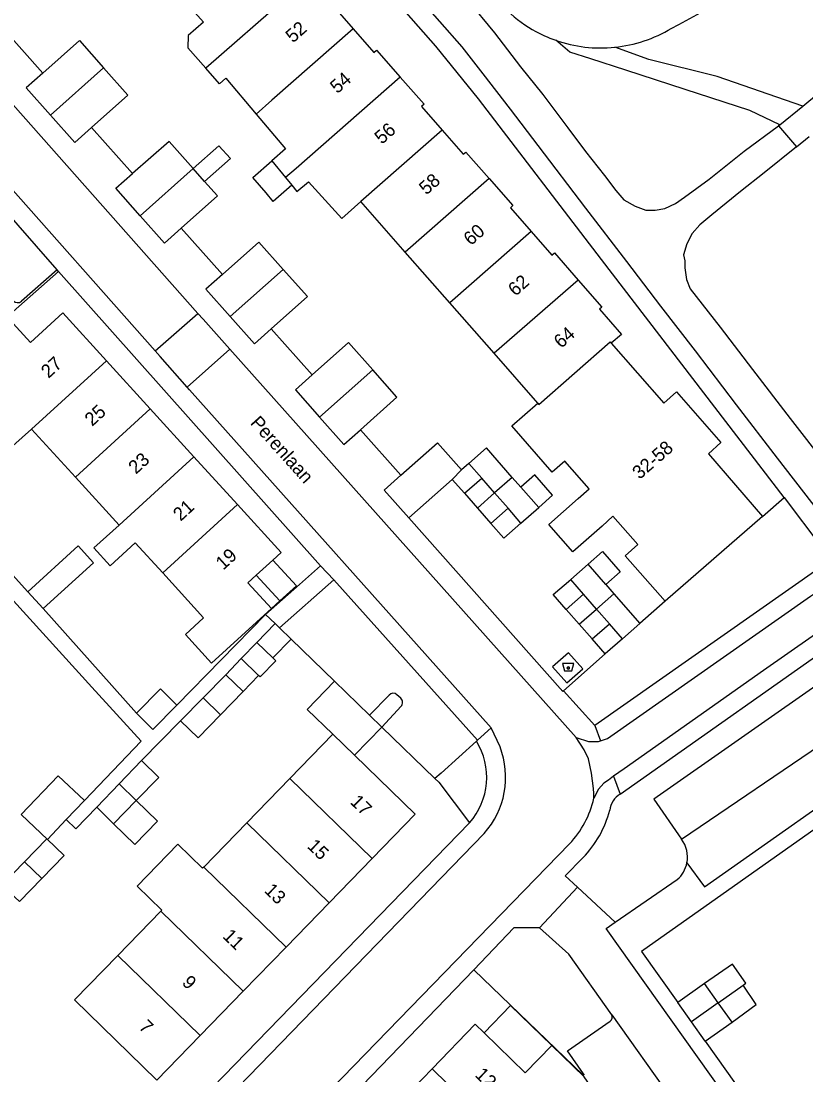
# Model space of a CAD drawing. Extents: x 194485 to 197793, y 468269 to 470822.
# Drawn here: x 195677.5 to 195747.3, y 470040.8 to 470134.5 of the extents above; entities that cross this region are included whole.
import ezdxf

# ---------------------------------------------------------------- set-up
doc = ezdxf.new("R2010")
doc.units = 0
for name, color, linetype in [('BGT begrenzing pand op maaiveld onder overbouw', 7, 'Continuous'), ('BGT grensvlak gebouwinstallatie plus 1', 7, 'Continuous'), ('BGT grensvlak onbegroeid terreindeel', 7, 'Continuous'), ('BGT grensvlak overig bouwwerk uitbreiding populatie', 7, 'Continuous'), ('BGT grensvlak pand deel overbouw', 7, 'Continuous'), ('BGT grensvlak pand op maaiveld', 7, 'Continuous'), ('BGT grensvlak pand op maaiveld LR', 7, 'Continuous'), ('BGT grensvlak wegdeel', 7, 'Continuous'), ('BGT puntobject bak afval apart plaats', 7, 'Continuous'), ('BGT tekst huisnummerreeks', 7, 'Continuous'), ('BGT tekst openbare ruimte label weg', 7, 'Continuous')]:
    doc.layers.add(name, color=color, linetype=linetype)

msp = doc.modelspace()

# ---------------------------------------------------------------- linework, layer by layer
at = {"layer": 'BGT begrenzing pand op maaiveld onder overbouw'}
for p in [(195698.441, 470085.245), (195699.793, 470082.282)]:
    msp.add_line(p, (195697.703, 470084.571), dxfattribs=at)
at = {"layer": 'BGT grensvlak gebouwinstallatie plus 1'}
for p, q in [((195698.132, 470120.63), (195699.819, 470122.111)), ((195699.309, 470119.25), (195698.132, 470120.63)), ((195701.603, 470119.938), (195699.948, 470118.5)), ((195699.948, 470118.5), (195699.309, 470119.25)), ((195698.504, 470079.272), (195700.117, 470080.937)), ((195700.117, 470080.937), (195700.508, 470080.558)), ((195700.508, 470080.558), (195701.545, 470079.555)), ((195699.929, 470077.891), (195701.545, 470079.555)), ((195695.721, 470076.399), (195697.107, 470077.83)), ((195697.268, 470074.896), (195698.652, 470076.324)), ((195705.413, 470075.81), (195708.523, 470072.799)), ((195708.523, 470072.799), (195709.613, 470071.744)), ((195709.613, 470071.744), (195707.168, 470069.23)), ((195681.53, 470063.517), (195683.16, 470065.22)), ((195679.865, 470061.745), (195677.538, 470063.964)), ((195681.53, 470063.517), (195679.865, 470061.745)), ((195740.818, 470050.639), (195738.32, 470048.935)), ((195742.002, 470048.959), (195740.818, 470050.639)), ((195739.542, 470047.215), (195741.744, 470048.776)), ((195741.744, 470048.776), (195742.002, 470048.959)), ((195742.912, 470047.044), (195741.744, 470048.776)), ((195740.764, 470045.494), (195742.912, 470047.044))]:
    msp.add_line(p, q, dxfattribs=at)
for points in [[(195693.846, 470120.283), (195696.136, 470122.315), (195695.124, 470123.454), (195692.835, 470121.422)], [(195700.532, 470082.956), (195702.009, 470084.304), (195699.918, 470086.594)], [(195705.249, 470071.094), (195702.975, 470073.303), (195705.413, 470075.81)], [(195677.538, 470063.964), (195680.806, 470067.391), (195683.16, 470065.22)], [(195687.764, 470065.202), (195689.659, 470063.353), (195687.648, 470061.292), (195685.753, 470063.141)], [(195724.729, 470043.42), (195721.071, 470046.961), (195718.714, 470044.526)]]:
    msp.add_lwpolyline(points, dxfattribs=at)
at = {"layer": 'BGT grensvlak onbegroeid terreindeel'}
for p, q in [((195743.472, 470090.483), (195745.401, 470092.148)), ((195734.828, 470082.933), (195732.569, 470080.956)), ((195729.489, 470078.258), (195725.774, 470074.975))]:
    msp.add_line(p, q, dxfattribs=at)
for points in [[(195724.797, 470077.087), (195726.058, 470075.665), (195727.48, 470076.925), (195726.219, 470078.347), (195724.797, 470077.087)], [(195714.34, 470067.168), (195714.689, 470066.83), (195717.405, 470063.226)], [(195717.805, 470050.151), (195727.481, 470040.801), (195727.564, 470040.892)]]:
    msp.add_lwpolyline(points, dxfattribs=at)
at = {"layer": 'BGT grensvlak overig bouwwerk uitbreiding populatie'}
for p, q in [((195697.107, 470077.83), (195698.504, 470079.272)), ((195698.504, 470079.272), (195699.929, 470077.891)), ((195698.652, 470076.324), (195697.107, 470077.83)), ((195700.186, 470077.643), (195698.782, 470076.198)), ((195699.929, 470077.891), (195700.186, 470077.643)), ((195698.782, 470076.198), (195698.652, 470076.324))]:
    msp.add_line(p, q, dxfattribs=at)
at = {"layer": 'BGT grensvlak pand deel overbouw'}
for p, q in [((195700.532, 470082.956), (195698.441, 470085.245)), ((195699.793, 470082.282), (195700.532, 470082.956))]:
    msp.add_line(p, q, dxfattribs=at)
at = {"layer": 'BGT grensvlak pand op maaiveld'}
for p, q in [((195693.735, 470134.449), (195691.919, 470136.518)), ((195695.725, 470129.47), (195698.422, 470126.272)), ((195693.846, 470120.283), (195692.835, 470121.422)), ((195699.819, 470122.111), (195701.045, 470120.617)), ((195701.045, 470120.617), (195701.603, 470119.938)), ((195711.689, 470113.995), (195707.747, 470118.485)), ((195715.662, 470109.47), (195711.689, 470113.995)), ((195719.591, 470104.994), (195715.662, 470109.47)), ((195723.486, 470100.557), (195719.591, 470104.994)), ((195685.117, 470104.317), (195689.004, 470100.052)), ((195689.004, 470100.052), (195692.891, 470095.788)), ((195682.345, 470093.976), (195678.459, 470098.242)), ((195696.778, 470091.524), (195692.891, 470095.788)), ((195717.344, 470095.2), (195716.697, 470094.634)), ((195686.23, 470089.711), (195682.345, 470093.976)), ((195715.875, 470093.765), (195712.003, 470090.362)), ((195715.875, 470093.765), (195716.955, 470092.535)), ((195721.971, 470093.081), (195721.216, 470093.941)), ((195716.955, 470092.535), (195718.11, 470091.22)), ((195718.11, 470091.22), (195719.31, 470089.853)), ((195721.989, 470089.886), (195723.564, 470091.279)), ((195743.472, 470090.483), (195734.828, 470082.933)), ((195690.115, 470085.445), (195687.677, 470088.122)), ((195699.918, 470086.594), (195698.441, 470085.245)), ((195726.413, 470084.874), (195727.954, 470086.222)), ((195693.752, 470081.451), (195690.115, 470085.445)), ((195729.528, 470084.421), (195730.257, 470083.591)), ((195678.131, 470083.772), (195679.495, 470082.272)), ((195730.257, 470083.591), (195732.569, 470080.956)), ((195727.177, 470080.893), (195726.022, 470082.209)), ((195728.335, 470079.573), (195727.177, 470080.893)), ((195732.569, 470080.956), (195731.023, 470079.602)), ((195729.489, 470078.258), (195728.335, 470079.573)), ((195731.023, 470079.602), (195729.489, 470078.258)), ((195693.718, 470074.339), (195695.721, 470076.399)), ((195695.721, 470076.399), (195697.268, 470074.896)), ((195697.268, 470074.896), (195695.271, 470072.836)), ((195691.714, 470072.278), (195693.718, 470074.339)), ((195705.249, 470071.094), (195701.421, 470067.159)), ((195707.168, 470069.23), (195705.249, 470071.094)), ((195686.236, 470066.698), (195688.227, 470068.778)), ((195701.421, 470067.159), (195697.593, 470063.223)), ((195684.245, 470064.618), (195686.236, 470066.698)), ((195687.764, 470065.202), (195685.753, 470063.141)), ((195685.753, 470063.141), (195684.245, 470064.618)), ((195697.593, 470063.223), (195693.766, 470059.287)), ((195704.916, 470056.109), (195708.742, 470060.047)), ((195693.766, 470059.287), (195693.666, 470059.185)), ((195701.091, 470052.171), (195704.916, 470056.109)), ((195689.938, 470055.351), (195686.111, 470051.416)), ((195690.046, 470055.462), (195689.938, 470055.351)), ((195697.266, 470048.234), (195701.091, 470052.171)), ((195738.32, 470048.935), (195735.939, 470047.243)), ((195739.542, 470047.215), (195738.32, 470048.935)), ((195693.44, 470044.296), (195697.266, 470048.234)), ((195737.161, 470045.523), (195735.939, 470047.243)), ((195740.764, 470045.494), (195739.542, 470047.215)), ((195738.383, 470043.803), (195737.161, 470045.523)), ((195738.383, 470043.803), (195740.764, 470045.494)), ((195718.714, 470044.526), (195722.364, 470040.977)), ((195724.729, 470043.42), (195722.364, 470040.977)), ((195714.086, 470041.34), (195710.254, 470037.381))]:
    msp.add_line(p, q, dxfattribs=at)
for points in [[(195703.338, 470138.562), (195705.449, 470136.162), (195705.213, 470135.955), (195707.062, 470133.85)], [(195693.735, 470134.449), (195692.368, 470133.249), (195692.355, 470132.155), (195693.943, 470130.346)], [(195707.062, 470133.85), (195708.908, 470131.748), (195709.143, 470131.954), (195711.251, 470129.544)], [(195679.448, 470129.92), (195682.702, 470132.806), (195684.863, 470130.377)], [(195679.448, 470129.92), (195677.974, 470128.613), (195680.139, 470126.184)], [(195684.863, 470130.377), (195687.023, 470127.948), (195683.784, 470125.069)], [(195695.725, 470129.47), (195695.155, 470128.966), (195693.943, 470130.346)], [(195711.251, 470129.544), (195713.364, 470127.144), (195713.131, 470126.939), (195714.979, 470124.835)], [(195680.139, 470126.184), (195682.304, 470123.754), (195683.784, 470125.069)], [(195698.422, 470126.272), (195701.03, 470123.18), (195699.819, 470122.111)], [(195714.979, 470124.835), (195716.86, 470122.694), (195717.092, 470122.897), (195719.164, 470120.527)], [(195692.835, 470121.422), (195690.682, 470123.846), (195687.436, 470120.979)], [(195688.116, 470117.232), (195685.952, 470119.668), (195687.436, 470120.979)], [(195719.164, 470120.527), (195721.28, 470118.125), (195721.05, 470117.923), (195722.896, 470115.821)], [(195691.765, 470116.121), (195694.987, 470118.998), (195693.846, 470120.283)], [(195701.603, 470119.938), (195702.063, 470119.379), (195703.1, 470120.252)], [(195703.1, 470120.252), (195706.041, 470116.988), (195707.747, 470118.485)], [(195691.765, 470116.121), (195690.28, 470114.796), (195688.116, 470117.232)], [(195722.896, 470115.821), (195724.745, 470113.715), (195724.975, 470113.916), (195727.076, 470111.509)], [(195695.429, 470112.01), (195698.664, 470114.882), (195700.825, 470112.457)], [(195700.825, 470112.457), (195702.986, 470110.031), (195699.756, 470107.158)], [(195695.429, 470112.01), (195693.941, 470110.689), (195696.105, 470108.263)], [(195727.076, 470111.509), (195729.196, 470109.106), (195728.969, 470108.906), (195730.929, 470106.675), (195730.027, 470105.886)], [(195678.351, 470105.954), (195681.23, 470108.581), (195685.117, 470104.317)], [(195672.905, 470100.998), (195671.041, 470103.042), (195676.48, 470108.005), (195678.351, 470105.954)], [(195696.105, 470108.263), (195698.269, 470105.836), (195699.756, 470107.158)], [(195708.804, 470103.511), (195706.653, 470105.942), (195703.406, 470103.061)], [(195730.027, 470105.886), (195734.699, 470100.564), (195735.826, 470101.553), (195739.769, 470097.043), (195738.667, 470096.048), (195743.472, 470090.483)], [(195703.406, 470103.061), (195701.917, 470101.74), (195704.079, 470099.303)], [(195707.725, 470098.191), (195710.955, 470101.079), (195708.804, 470103.511)], [(195672.905, 470100.998), (195676.78, 470096.75), (195678.459, 470098.242)], [(195728.052, 470092.931), (195725.9, 470095.399), (195724.77, 470094.413), (195721.175, 470098.536), (195723.486, 470100.557)], [(195704.079, 470099.303), (195706.241, 470096.865), (195707.725, 470098.191)], [(195711.31, 470094.145), (195714.557, 470097.012), (195716.697, 470094.634)], [(195721.216, 470093.941), (195718.909, 470096.568), (195717.344, 470095.2)], [(195712.003, 470090.362), (195709.818, 470092.828), (195711.31, 470094.145)], [(195723.564, 470091.279), (195724.809, 470092.38), (195723.225, 470094.183), (195721.971, 470093.081)], [(195730.175, 470090.497), (195729.213, 470089.625), (195726.592, 470087.335), (195724.471, 470089.754), (195727.087, 470092.058), (195728.052, 470092.931)], [(195696.778, 470091.524), (195700.657, 470087.268), (195699.918, 470086.594)], [(195734.828, 470082.933), (195731.247, 470086.985), (195732.378, 470087.971), (195730.175, 470090.497)], [(195686.23, 470089.711), (195683.99, 470087.671), (195685.437, 470086.082), (195687.677, 470088.122)], [(195719.31, 470089.853), (195720.465, 470088.538), (195721.989, 470089.886)], [(195679.495, 470082.272), (195683.962, 470086.338), (195682.597, 470087.854), (195678.131, 470083.772)], [(195727.954, 470086.222), (195729.245, 470087.35), (195730.808, 470085.54), (195729.528, 470084.421)], [(195726.022, 470082.209), (195724.868, 470083.524), (195726.413, 470084.874)], [(195693.752, 470081.451), (195692.136, 470079.975), (195694.469, 470077.42), (195699.793, 470082.282)], [(195691.37, 470073.692), (195689.921, 470075.142), (195687.793, 470072.971)], [(195687.793, 470072.971), (195689.247, 470071.516), (195691.37, 470073.692)], [(195695.271, 470072.836), (195693.273, 470070.775), (195691.714, 470072.278)], [(195708.742, 470060.047), (195712.567, 470063.985), (195707.168, 470069.23)], [(195688.227, 470068.778), (195689.774, 470067.262), (195687.764, 470065.202)], [(195679.363, 470058.263), (195681.354, 470060.304), (195679.805, 470061.787), (195677.809, 470059.737)], [(195690.046, 470055.462), (195687.85, 470057.598), (195691.47, 470061.321), (195693.666, 470059.185)], [(195677.809, 470059.737), (195675.812, 470057.687), (195677.372, 470056.221), (195679.363, 470058.263)], [(195686.111, 470051.416), (195682.266, 470047.463), (195689.594, 470040.336), (195693.44, 470044.296)], [(195714.086, 470041.34), (195717.919, 470045.299), (195718.714, 470044.526)], [(195723.435, 470036.321), (195726.581, 470034.32), (195729.711, 470037.553), (195727.625, 470040.616), (195724.729, 470043.42)]]:
    msp.add_lwpolyline(points, dxfattribs=at)
at = {"layer": 'BGT grensvlak pand op maaiveld LR'}
for p, q in [((195703.338, 470138.562), (195693.943, 470130.346)), ((195707.062, 470133.85), (195699.829, 470127.506)), ((195684.863, 470130.377), (195680.139, 470126.184)), ((195711.251, 470129.544), (195701.989, 470121.442)), ((195699.829, 470127.506), (195698.422, 470126.272)), ((195714.979, 470124.835), (195707.747, 470118.485)), ((195692.835, 470121.422), (195688.116, 470117.232)), ((195701.989, 470121.442), (195701.045, 470120.617)), ((195719.164, 470120.527), (195711.689, 470113.995)), ((195722.896, 470115.821), (195715.662, 470109.47)), ((195700.825, 470112.457), (195696.105, 470108.263)), ((195727.076, 470111.509), (195719.591, 470104.994)), ((195723.592, 470100.437), (195729.921, 470106.007)), ((195729.921, 470106.007), (195730.027, 470105.886)), ((195685.117, 470104.317), (195678.459, 470098.242)), ((195708.804, 470103.511), (195704.079, 470099.303)), ((195689.004, 470100.052), (195682.345, 470093.976)), ((195723.486, 470100.557), (195723.592, 470100.437)), ((195692.891, 470095.788), (195686.23, 470089.711)), ((195718.496, 470093.882), (195717.344, 470095.2)), ((195715.875, 470093.765), (195716.697, 470094.634)), ((195716.955, 470092.535), (195718.496, 470093.882)), ((195719.648, 470092.565), (195718.496, 470093.882)), ((195721.216, 470093.941), (195719.648, 470092.565)), ((195718.11, 470091.22), (195719.648, 470092.565)), ((195720.837, 470091.204), (195719.648, 470092.565)), ((195721.971, 470093.081), (195723.564, 470091.279)), ((195696.778, 470091.524), (195690.115, 470085.445)), ((195719.31, 470089.853), (195720.837, 470091.204)), ((195721.989, 470089.886), (195720.837, 470091.204)), ((195729.528, 470084.421), (195727.954, 470086.222)), ((195727.565, 470083.557), (195726.413, 470084.874)), ((195726.022, 470082.209), (195727.565, 470083.557)), ((195728.717, 470082.239), (195727.565, 470083.557)), ((195730.257, 470083.591), (195728.717, 470082.239)), ((195727.177, 470080.893), (195728.717, 470082.239)), ((195729.871, 470080.919), (195728.717, 470082.239)), ((195728.335, 470079.573), (195729.871, 470080.919)), ((195731.023, 470079.602), (195729.871, 470080.919)), ((195693.718, 470074.339), (195695.271, 470072.836)), ((195708.742, 470060.047), (195701.421, 470067.159)), ((195686.236, 470066.698), (195687.764, 470065.202)), ((195704.916, 470056.109), (195697.593, 470063.223)), ((195677.809, 470059.737), (195679.363, 470058.263)), ((195701.091, 470052.171), (195693.766, 470059.287)), ((195697.266, 470048.234), (195689.938, 470055.351)), ((195693.44, 470044.296), (195686.111, 470051.416)), ((195739.542, 470047.215), (195737.161, 470045.523)), ((195714.086, 470041.34), (195721.406, 470034.224))]:
    msp.add_line(p, q, dxfattribs=at)
at = {"layer": 'BGT grensvlak wegdeel'}
for p, q in [((195693.253, 470108.535), (195670.634, 470134.041)), ((195679.448, 470129.92), (195675.72, 470134.122)), ((195689.446, 470105.199), (195670.732, 470126.322)), ((195745.009, 470125.313), (195747.052, 470126.961)), ((195680.727, 470112.418), (195669.497, 470125.211)), ((195745.009, 470125.313), (195744.912, 470125.234)), ((195744.912, 470125.234), (195746.507, 470123.37)), ((195687.436, 470120.979), (195683.784, 470125.069)), ((195746.507, 470123.37), (195747.628, 470124.279)), ((195695.429, 470112.01), (195691.765, 470116.121)), ((195676.8, 470108.7), (195680.861, 470112.266)), ((195680.727, 470112.418), (195677.542, 470109.618)), ((195704.154, 470086.08), (195680.861, 470112.266)), ((195689.446, 470105.199), (195693.253, 470108.535)), ((195703.406, 470103.061), (195699.756, 470107.158)), ((195692.299, 470101.979), (195696.079, 470105.348)), ((195696.079, 470105.348), (195726.912, 470070.806)), ((195711.31, 470094.145), (195707.725, 470098.191)), ((195745.401, 470092.148), (195748.767, 470087.698)), ((195671.851, 470090.677), (195678.131, 470083.772)), ((195704.154, 470086.08), (195702.287, 470084.433)), ((195704.154, 470086.08), (195705.329, 470084.843)), ((195702.287, 470084.433), (195699.263, 470081.764)), ((195700.508, 470080.558), (195705.329, 470084.843)), ((195705.329, 470084.843), (195718.108, 470070.558)), ((195679.495, 470082.272), (195687.793, 470072.971)), ((195691.37, 470073.692), (195699.263, 470081.764)), ((195699.263, 470081.764), (195700.117, 470080.937)), ((195701.545, 470079.555), (195705.413, 470075.81)), ((195710.255, 470074.59), (195708.523, 470072.799)), ((195711.294, 470074.298), (195710.952, 470074.611)), ((195728.568, 470071.863), (195725.774, 470074.975)), ((195709.613, 470071.744), (195711.323, 470073.589)), ((195736.271, 470061.756), (195752.348, 470072.682)), ((195688.227, 470068.778), (195691.714, 470072.278)), ((195709.613, 470071.744), (195714.34, 470067.168)), ((195728.568, 470071.863), (195729.065, 470070.519)), ((195718.108, 470070.558), (195719.332, 470071.659)), ((195720.129, 470069.974), (195719.332, 470071.659)), ((195718.026, 470070.485), (195718.108, 470070.558)), ((195730.234, 470067.357), (195730.821, 470065.77)), ((195717.405, 470063.226), (195690.723, 470035.757)), ((195730.381, 470054.38), (195735.889, 470058.17)), ((195723.626, 470053.884), (195727.014, 470057.487)), ((195727.014, 470057.487), (195730.381, 470054.38)), ((195721.353, 470053.869), (195717.805, 470050.151)), ((195723.626, 470053.884), (195721.353, 470053.869)), ((195730.066, 470046.148), (195742.542, 470028.631)), ((195738.383, 470043.803), (195742.191, 470038.443)), ((195727.64, 470040.783), (195727.564, 470040.892))]:
    msp.add_line(p, q, dxfattribs=at)
for points in [[(195747.052, 470126.961), (195754.892, 470133.464), (195783.431, 470158.863)], [(195745.401, 470092.148), (195729.155, 470113.323), (195718.202, 470127.631), (195714.43, 470132.312), (195698.574, 470150.322), (195695.127, 470154.137), (195692.126, 470156.755), (195683.25, 470146.123), (195683.799, 470145.605), (195679.479, 470141.818)], [(195750.415, 470085.525), (195750.467, 470085.584), (195750.77, 470086.278), (195750.853, 470087.087), (195750.732, 470087.802), (195750.349, 470088.534), (195747.871, 470091.711), (195744.816, 470095.655), (195741.154, 470100.416), (195737.504, 470105.194), (195734.443, 470109.168), (195731.401, 470113.161), (195727.767, 470117.912), (195723.505, 470123.486), (195721.068, 470126.699), (195718.627, 470129.849), (195716.746, 470132.24), (195714.763, 470134.513), (195712.799, 470136.779)], [(195717.222, 470136.399), (195719.628, 470133.512), (195721.935, 470130.483), (195723.93, 470128.006), (195726.149, 470125.057), (195727.729, 470122.951), (195729.411, 470120.799), (195730.419, 470119.469), (195731.142, 470118.636), (195732.142, 470118.076), (195733.084, 470117.718), (195733.929, 470117.736), (195734.782, 470117.859), (195735.733, 470118.306), (195736.537, 470118.879), (195738.72, 470120.483), (195741.84, 470122.967), (195744.912, 470125.234)], [(195745.009, 470125.313), (195742.354, 470126.586), (195736.591, 470128.461), (195731.332, 470130.171), (195728.202, 470131.189), (195726.351, 470131.791), (195725.078, 470132.839)], [(195747.052, 470126.961), (195739.445, 470129.608), (195733.374, 470131.118), (195730.337, 470132.214)], [(195746.507, 470123.37), (195743.615, 470121.031), (195741.512, 470119.387), (195738.976, 470117.32), (195737.908, 470116.426), (195737.209, 470115.644), (195736.749, 470114.723), (195736.452, 470113.736), (195736.556, 470113.212), (195736.578, 470112.601), (195736.704, 470111.548), (195737.039, 470110.728), (195739.711, 470107.316), (195742.59, 470103.546), (195745.925, 470099.201), (195749.129, 470095.065), (195753.414, 470089.281), (195753.912, 470088.668), (195754.35, 470088.307), (195754.943, 470088.439), (195755.991, 470088.909), (195757.218, 470089.681), (195758.697, 470090.652), (195758.824, 470090.463)], [(195680.861, 470112.266), (195680.858, 470112.269), (195680.727, 470112.418)], [(195696.079, 470105.348), (195693.704, 470108.026), (195693.253, 470108.535)], [(195692.299, 470101.979), (195689.897, 470104.69), (195689.446, 470105.199)], [(195719.332, 470071.659), (195692.515, 470101.735), (195692.299, 470101.979)], [(195683.81, 470075.3), (195664.325, 470096.723), (195652.41, 470089.391), (195643.562, 470084.738)], [(195712.003, 470090.362), (195725.702, 470074.912), (195725.765, 470074.985), (195725.774, 470074.975)], [(195748.767, 470087.698), (195748.407, 470085.786), (195728.568, 470071.863)], [(195729.065, 470070.519), (195729.679, 470070.727), (195747.761, 470083.369), (195748.623, 470083.989), (195749.42, 470084.543), (195749.958, 470085.008), (195750.415, 470085.525)], [(195752.479, 470082.805), (195752.409, 470082.79), (195751.681, 470082.431), (195750.049, 470081.301), (195743.579, 470076.77), (195731.179, 470068.027), (195730.234, 470067.357)], [(195730.821, 470065.77), (195752.016, 470080.714), (195754.117, 470080.647)], [(195752.348, 470072.682), (195749.708, 470076.432), (195733.795, 470065.336), (195736.271, 470061.756)], [(195683.16, 470065.22), (195688.194, 470070.479), (195683.81, 470075.3)], [(195726.912, 470070.806), (195728.008, 470070.448), (195728.886, 470070.459), (195729.065, 470070.519)], [(195728.482, 470065.411), (195728.464, 470065.827), (195728.441, 470066.286), (195728.276, 470067.628), (195728.001, 470068.916), (195727.625, 470069.72), (195726.912, 470070.806)], [(195718.026, 470070.485), (195714.876, 470067.651), (195714.34, 470067.168)], [(195758.536, 470070.003), (195732.714, 470051.784), (195735.939, 470047.243)], [(195736.757, 470059.663), (195738.319, 470057.512), (195754.835, 470069.15)], [(195730.234, 470067.357), (195729.769, 470067.027), (195729.364, 470066.739), (195728.881, 470066.216), (195728.482, 470065.411)], [(195684.245, 470064.618), (195682.391, 470062.681), (195681.53, 470063.517)], [(195689.562, 470031.974), (195692.072, 470034.807), (195718.721, 470062.269)], [(195692.613, 470026.233), (195695.826, 470029.952), (195698.007, 470032.228), (195726.309, 470061.345)], [(195727.506, 470060.106), (195725.918, 470058.499), (195727.014, 470057.487)], [(195726.023, 470019.069), (195727.678, 470016.627), (195746.209, 470018.121), (195753.958, 470019.569), (195729.569, 470053.821), (195730.381, 470054.38)], [(195730.066, 470046.148), (195726.245, 470051.537), (195723.626, 470053.884)], [(195693.601, 470023.924), (195694.195, 470025.454), (195696.287, 470027.866), (195717.805, 470050.151)], [(195727.564, 470040.892), (195726.139, 470042.934), (195729.931, 470045.576)]]:
    msp.add_lwpolyline(points, dxfattribs=at)
for centre, radius, start, end in [((195653.443, 470288.026), 174.549, 297.99106, 305.79998), ((195728.833, 470143.823), 11.603, 216.56039, 247.4604), ((195729.095, 470144.283), 12.133, 275.87609, 301.11683), ((195729.513, 470145.338), 13.262, 247.25209, 250.46251), ((195729.103, 470144.267), 12.116, 250.59887, 275.8462), ((195677.212, 470109.993), 0.499, 221.74965, 311.41233), ((195710.614, 470074.242), 0.5, 47.52688, 135.92462), ((195710.956, 470073.929), 0.5, 317.1546, 47.52989), ((195712.85, 470067.272), 6.093, 318.39092, 31.8297), ((195713.087, 470067.28), 7.54, 318.34977, 20.93847), ((195719.895, 470067.387), 8.812, 316.71354, 347.04352), ((195731.817, 470064.104), 1.941, 120.85521, 172.97594), ((195720.438, 470066.874), 9.786, 316.24587, 345.00137), ((195734.18, 470060.168), 2.626, 348.92106, 37.22407), ((195734.177, 470060.164), 2.629, 310.65014, 349.00415), ((195729.598, 470045.957), 0.506, 311.20539, 22.23542)]:
    msp.add_arc(centre, radius, start, end, dxfattribs=at)
at = {"layer": 'BGT puntobject bak afval apart plaats'}
msp.add_lwpolyline([(195726.517, 470076.727), (195726.692, 470077.402), (195725.692, 470077.402), (195725.867, 470076.727)], close=True, dxfattribs=at)
msp.add_circle((195726.192, 470077.002), 0.1, dxfattribs=at)
for start, end in [(0, 180), (180, 0)]:
    msp.add_arc((195726.192, 470077.002), 0.1, start, end, dxfattribs=at)

# ---------------------------------------------------------------- texts
at = {"layer": 'BGT tekst huisnummerreeks'}
for s, rotation, p in [('52', 41.3, (195701.698, 470132.55)), ('54', 41.3, (195705.654, 470128.04)), ('56', 41.3, (195709.611, 470123.53)), ('58', 41.3, (195713.57, 470119.022)), ('60', 41.3, (195717.532, 470114.516)), ('62', 41.3, (195721.494, 470110.01)), ('64', 41.3, (195725.56, 470105.375)), ('27', 42.4, (195679.961, 470102.708)), ('25', 42.3, (195683.843, 470098.441)), ('32-58', 41.1, (195732.543, 470093.717)), ('23', 42.4, (195687.735, 470094.179)), ('21', 42.4, (195691.708, 470089.993)), ('19', 42.3, (195695.503, 470085.656)), ('17', 315.8, (195706.726, 470064.996)), ('15', 315.8, (195702.897, 470061.061)), ('13', 315.8, (195699.075, 470057.12)), ('11', 315.8, (195695.379, 470053.059)), ('9', 315.8, (195691.758, 470048.921)), ('7', 315.8, (195687.923, 470044.971)), ('12', 315.9, (195717.821, 470040.724))]:
    msp.add_text(s, height=1.2, rotation=rotation, dxfattribs=at).set_placement(p)
at = {"layer": 'BGT tekst openbare ruimte label weg'}
msp.add_text('Perenlaan', height=1.2, rotation=312, dxfattribs=at).set_placement((195697.845, 470098.75))

doc.saveas('drawing.dxf')
